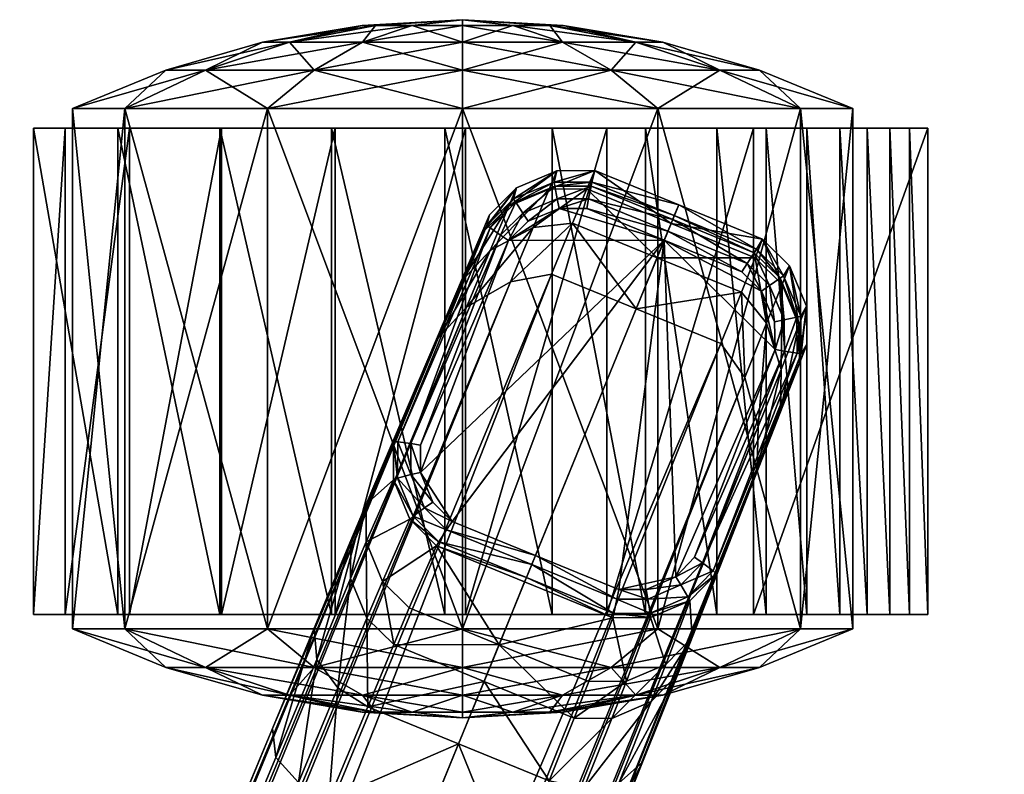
# Model space of a CAD drawing. Header units: inches. Extents: x 82 to 767, y -5 to 263.
# Tile 234 of 656: x 562.81 to 564.9, y 133.32 to 134.92. Entities that reach past the tile are written whole.
import ezdxf

# ---------------------------------------------------------------- set-up
doc = ezdxf.new("R2010")
doc.units = ezdxf.units.IN
doc.header["$MEASUREMENT"] = 0
doc.layers.add('A-FURN-3-COLLECTION-SEAT-BASE', color=254, linetype='Continuous')
doc.layers.add('A-FURN-3-COLLECTION-SEAT-CASTER', color=250, linetype='Continuous')

# ---------------------------------------------------------------- blocks, each defined once
blk = doc.blocks.new('HCCE-LTUS-LA5XC-3D-3')
at = {"layer": 'A-FURN-3-COLLECTION-SEAT-BASE'}
mesh = blk.add_polyface(dxfattribs=at)
corners = [(4.1075, 12.358, 2.02), (4.2945, 12.2816, 2.02), (4.2402, 12.1487, 3.525), (4.0499, 12.2264, 3.525), (4.3627, 13.1523, 4.1709), (4.3569, 13.1283, 2.0192), (4.2711, 13.093, 2.0203), (4.2771, 13.1163, 4.1036), (4.4429, 13.1529, 4.2102), (4.2142, 13.0366, 2.0215), (4.2201, 13.0592, 4.0419), (4.3462, 13.1131, 4.3172), (4.2607, 13.0772, 4.2565), (4.2215, 12.9834, 4.4), (4.3122, 13.0318, 4.4416), (4.1619, 12.9201, 4.3498), (4.2037, 13.0202, 4.1967), (4.4265, 13.1137, 4.349), (4.3962, 13.0412, 4.4601), (4.1112, 12.7981, 4.4413), (4.1714, 12.8631, 4.491), (4.2645, 12.9172, 4.5306), (4.3513, 12.9334, 4.5466), (4.3095, 12.3185, 1.9731), (4.2982, 12.2907, 2.0003), (4.1128, 12.3665, 2.0003), (4.1292, 12.3921, 1.9731), (4.3637, 13.0928, 1.9724), (4.3585, 13.1198, 1.9991), (4.4353, 13.1199, 1.9986), (4.2907, 13.0627, 1.9735), (4.2758, 13.0857, 2.0001), (4.2435, 13.016, 1.9747), (4.2211, 13.0316, 2.0013), (4.0537, 12.5747, 1.9706), (4.3173, 12.3375, 1.9651), (4.1407, 12.4097, 1.9651), (4.437, 13.1284, 2.0187), (4.2604, 13.0044, 1.9664), (4.0741, 12.5712, 1.9623), (4.43, 13.0929, 1.9719), (4.4261, 13.0727, 1.9636), (4.3677, 13.0726, 1.9641), (4.302, 13.0455, 1.9652), (4.026, 12.578, 1.9974), (4.0738, 12.5136, 1.9635), (4.5903, 13.0056, 1.9636), (4.4815, 12.2052, 2.02), (4.4837, 12.215, 2.0003), (4.4899, 12.2448, 1.9731)]
mesh.append_faces([[corners[k] for k in face] for face in [(38, 42, 46), (45, 38, 46), (36, 45, 46)]], dxfattribs={"vtx0": -1, "vtx1": -1, "vtx2": -1})
mesh.append_faces([[corners[k] for k in face] for face in [(35, 36, 46)]], dxfattribs={"vtx1": -1})
mesh.append_faces([[corners[k] for k in face] for face in [(0, 1, 2), (2, 3, 0), (4, 5, 6), (6, 7, 4), (5, 4, 8), (7, 6, 9), (9, 10, 7), (11, 12, 13), (13, 14, 11), (15, 13, 12), (12, 16, 15), (17, 11, 14), (14, 18, 17), (4, 7, 12), (12, 11, 4), (19, 20, 13), (13, 15, 19), (8, 4, 11), (11, 17, 8), (14, 13, 20), (20, 21, 14), (16, 12, 7), (7, 10, 16), (18, 14, 21), (21, 22, 18), (23, 24, 25), (25, 26, 23), (27, 28, 29), (28, 27, 30), (30, 31, 28), (31, 30, 32), (32, 33, 31), (33, 32, 34), (35, 23, 26), (26, 36, 35), (28, 5, 37), (5, 28, 31), (31, 6, 5), (6, 31, 33), (33, 9, 6), (32, 38, 39), (24, 1, 0), (0, 25, 24), (40, 41, 42), (42, 27, 40), (27, 42, 43), (43, 30, 27), (30, 43, 38), (38, 32, 30), (9, 33, 44), (45, 39, 38), (38, 43, 42), (2, 1, 47), (48, 24, 23), (49, 23, 35), (47, 1, 24)]], dxfattribs={"vtx2": -1})
mesh = blk.add_polyface(dxfattribs=at)
corners = [(4.4429, 13.1529, 4.2102), (4.437, 13.1284, 2.0187), (4.3569, 13.1283, 2.0192), (4.43, 13.0929, 1.9719), (4.4353, 13.1199, 1.9986), (4.6081, 13.0493, 1.9986), (4.5979, 13.0243, 1.9719), (4.3637, 13.0928, 1.9724), (4.4261, 13.0727, 1.9636), (4.5903, 13.0056, 1.9636), (4.3585, 13.1198, 1.9991), (4.6114, 13.0572, 2.0187), (4.3677, 13.0726, 1.9641), (4.6208, 13.0802, 4.2102), (4.4265, 13.1137, 4.349), (4.6047, 13.0409, 4.349), (4.3962, 13.0412, 4.4601), (4.575, 12.9682, 4.4601), (4.3513, 12.9334, 4.5466), (4.5308, 12.86, 4.5466), (4.8555, 12.951, 4.1709), (4.8913, 12.8654, 4.1036), (4.8793, 12.8445, 2.0203), (4.8428, 12.9297, 2.0192), (4.7986, 13.0076, 4.2102), (4.7857, 12.9859, 2.0187), (4.8805, 12.7644, 2.0215), (4.8398, 12.9114, 4.3172), (4.8071, 12.8296, 4.4416), (4.838, 12.7315, 4.4), (4.8757, 12.8259, 4.2565), (4.783, 12.9681, 4.349), (4.7538, 12.8951, 4.4601), (4.7658, 12.9557, 1.9719), (4.7809, 12.9787, 1.9986), (4.8357, 12.9248, 1.9991), (4.8131, 12.9092, 1.9724), (4.8709, 12.8425, 2.0001), (4.8442, 12.8366, 1.9735), (4.7545, 12.9385, 1.9636), (4.7961, 12.8975, 1.9641), (4.824, 12.8323, 1.9652), (4.8249, 12.7737, 1.9664), (4.7103, 12.7867, 4.5466)]
mesh.append_faces([[corners[k] for k in face] for face in [(9, 40, 42)]], dxfattribs={"vtx0": -1, "vtx1": -1, "vtx2": -1})
mesh.append_faces([[corners[k] for k in face] for face in [(0, 1, 2), (3, 4, 5), (5, 6, 3), (4, 3, 7), (8, 3, 6), (6, 9, 8), (1, 4, 10), (4, 1, 11), (11, 5, 4), (12, 8, 9), (1, 0, 13), (13, 11, 1), (0, 14, 15), (15, 13, 0), (14, 16, 17), (17, 15, 14), (16, 18, 19), (19, 17, 16), (20, 21, 22), (22, 23, 20), (24, 20, 23), (23, 25, 24), (26, 22, 21), (27, 28, 29), (29, 30, 27), (31, 32, 28), (28, 27, 31), (20, 27, 30), (30, 21, 20), (24, 31, 27), (27, 20, 24), (33, 6, 5), (5, 34, 33), (34, 35, 36), (36, 33, 34), (35, 37, 38), (38, 36, 35), (39, 9, 6), (6, 33, 39), (25, 23, 35), (35, 34, 25), (23, 22, 37), (37, 35, 23), (34, 5, 11), (11, 25, 34), (33, 36, 40), (40, 39, 33), (36, 38, 41), (41, 40, 36), (9, 39, 40), (40, 41, 42), (25, 11, 13), (13, 24, 25), (24, 13, 15), (15, 31, 24), (31, 15, 17), (17, 32, 31), (32, 17, 19), (19, 43, 32)]], dxfattribs={"vtx2": -1})
mesh = blk.add_polyface(dxfattribs=at)
corners = [(3.0824, 12.643, 27.8367), (3.0698, 12.6365, 27.8371), (2.9182, 12.8763, 27.8397), (2.9926, 12.8598, 27.8376), (2.9182, 12.8763, 27.8397), (2.9953, 12.8596, 27.9653), (3.0851, 12.6427, 27.9644), (3.1142, 12.4829, 27.8364), (3.117, 12.4827, 27.964), (3.0933, 12.4802, 27.9884), (3.0624, 12.6356, 27.9887), (2.9744, 12.8481, 27.9896), (3.9586, 12.3664, 3.5388), (4.0165, 12.498, 2.0187), (4.0509, 12.4144, 2.0196), (3.9933, 12.2828, 3.5262), (3.9588, 12.4461, 3.5732), (4.0169, 12.578, 2.0175), (4.1075, 12.358, 2.02), (4.0499, 12.2264, 3.525), (3.9256, 12.2886, 3.7992), (3.9601, 12.2045, 3.7791), (3.8987, 12.0576, 3.9937), (3.8539, 12.117, 4.0499), (3.926, 12.369, 3.8396), (3.8487, 12.184, 4.1098), (4.0172, 12.1491, 3.7745), (4.2402, 12.1487, 3.525), (4.2201, 13.0592, 4.0419), (4.2142, 13.0366, 2.0215), (4.2037, 13.0202, 4.1967), (4.1619, 12.9201, 4.3498), (4.1112, 12.7981, 4.4413), (3.7601, 11.9713, 4.2669), (4.026, 12.578, 1.9974), (4.0537, 12.5747, 1.9706), (4.0535, 12.509, 1.9717), (4.0254, 12.5013, 1.9987), (4.0826, 12.4385, 1.9726), (4.0585, 12.4207, 1.9998), (4.1292, 12.3921, 1.9731), (4.1128, 12.3665, 2.0003), (4.2211, 13.0316, 2.0013), (4.0741, 12.5712, 1.9623), (4.2435, 13.016, 1.9747), (4.0738, 12.5136, 1.9635), (4.0998, 12.4505, 1.9646), (4.1407, 12.4097, 1.9651)]
mesh.append_faces([[corners[k] for k in face] for face in [(7, 1, 0)]])
mesh.append_faces([[corners[k] for k in face] for face in [(3, 0, 4)]], dxfattribs={"vtx1": -1})
mesh.append_faces([[corners[k] for k in face] for face in [(0, 1, 2), (3, 5, 6), (6, 0, 3), (0, 6, 8), (8, 7, 0), (9, 10, 11), (6, 5, 11), (11, 10, 6), (8, 6, 10), (10, 9, 8), (12, 13, 14), (14, 15, 12), (16, 17, 13), (13, 12, 16), (15, 14, 18), (18, 19, 15), (20, 21, 22), (22, 23, 20), (24, 20, 23), (23, 25, 24), (26, 19, 27), (12, 15, 21), (21, 20, 12), (16, 12, 20), (20, 24, 16), (26, 21, 15), (15, 19, 26), (16, 28, 29), (29, 17, 16), (28, 16, 24), (24, 30, 28), (31, 30, 24), (24, 25, 31), (32, 31, 25), (25, 33, 32), (34, 35, 36), (36, 37, 34), (37, 36, 38), (38, 39, 37), (39, 38, 40), (40, 41, 39), (35, 34, 42), (17, 34, 37), (37, 13, 17), (13, 37, 39), (39, 14, 13), (14, 39, 41), (41, 18, 14), (43, 35, 44), (35, 43, 45), (45, 36, 35), (36, 45, 46), (46, 38, 36), (38, 46, 47), (47, 40, 38), (34, 17, 29), (47, 46, 45)]], dxfattribs={"vtx2": -1})
mesh = blk.add_polyface(dxfattribs=at)
corners = [(4.5614, 12.2059, 2.0196), (4.6445, 12.2415, 2.0187), (4.5936, 12.107, 3.5388), (4.6493, 12.164, 3.5732), (4.7002, 12.2989, 2.0175), (4.8913, 12.8654, 4.1036), (4.8921, 12.7846, 4.0419), (4.8805, 12.7644, 2.0215), (4.4815, 12.2052, 2.02), (4.5103, 12.0715, 3.5262), (4.8362, 12.6446, 4.3498), (4.8765, 12.7453, 4.1967), (4.8757, 12.8259, 4.2565), (4.838, 12.7315, 4.4), (4.7871, 12.522, 4.4413), (4.7895, 12.6106, 4.491), (4.8071, 12.8296, 4.4416), (4.7609, 12.7144, 4.5306), (4.7538, 12.8951, 4.4601), (4.7103, 12.7867, 4.5466), (4.6187, 12.086, 3.8396), (4.5444, 11.8998, 4.1098), (4.6937, 12.3052, 1.9974), (4.6404, 12.2501, 1.9987), (4.6257, 12.2752, 1.9717), (4.6716, 12.3223, 1.9706), (4.5604, 12.2157, 1.9998), (4.5556, 12.2453, 1.9726), (4.4837, 12.215, 2.0003), (4.4899, 12.2448, 1.9731), (4.3095, 12.3185, 1.9731), (4.8709, 12.8425, 2.0001), (4.872, 12.7657, 2.0013), (4.8452, 12.7702, 1.9747), (4.8442, 12.8366, 1.9735), (4.3173, 12.3375, 1.9651), (4.4939, 12.2653, 1.9651), (4.8793, 12.8445, 2.0203), (4.6546, 12.334, 1.9623), (4.8249, 12.7737, 1.9664), (4.6145, 12.2927, 1.9635), (4.5517, 12.2658, 1.9646), (4.2982, 12.2907, 2.0003), (4.824, 12.8323, 1.9652), (4.5903, 13.0056, 1.9636)]
mesh.append_faces([[corners[k] for k in face] for face in [(44, 39, 40), (44, 40, 36)]], dxfattribs={"vtx0": -1, "vtx1": -1, "vtx2": -1})
mesh.append_faces([[corners[k] for k in face] for face in [(35, 44, 36)]], dxfattribs={"vtx1": -1})
mesh.append_faces([[corners[k] for k in face] for face in [(0, 1, 2), (3, 2, 1), (1, 4, 3), (5, 6, 7), (8, 0, 9), (10, 11, 12), (12, 13, 10), (14, 10, 13), (13, 15, 14), (16, 17, 15), (15, 13, 16), (11, 6, 5), (5, 12, 11), (18, 19, 17), (17, 16, 18), (3, 4, 7), (7, 6, 3), (6, 11, 20), (20, 3, 6), (10, 21, 20), (20, 11, 10), (21, 10, 14), (22, 23, 24), (24, 25, 22), (23, 26, 27), (27, 24, 23), (26, 28, 29), (29, 27, 26), (30, 29, 28), (31, 32, 33), (33, 34, 31), (25, 33, 32), (32, 22, 25), (4, 1, 23), (23, 22, 4), (1, 0, 26), (26, 23, 1), (0, 8, 28), (28, 26, 0), (35, 36, 29), (37, 7, 32), (32, 31, 37), (38, 39, 33), (33, 25, 38), (25, 24, 40), (40, 38, 25), (24, 27, 41), (41, 40, 24), (27, 29, 36), (36, 41, 27), (42, 28, 8), (34, 33, 39), (39, 43, 34), (22, 32, 7), (7, 4, 22), (39, 38, 40), (40, 41, 36)]], dxfattribs={"vtx2": -1})
mesh = blk.add_polyface(dxfattribs=at)
corners = [(1.6459, 6.5999, 17.4563), (1.6722, 6.5999, 17.5658), (1.6738, 5.5777, 17.5225), (2.194, 9.9023, 27.8459), (2.1967, 9.9025, 27.9735), (-5.0538, 9.9023, 28.0484), (2.345, 9.9504, 27.8447), (-5.0564, 9.9025, 27.9207), (2.5661, 10.1071, 27.8438), (2.6301, 10.2893, 27.8447), (0.3483, 9.4714, 17.5266), (-0.0976, 9.4714, 17.5391), (-0.0931, 10.0383, 17.6059), (0.3528, 10.0383, 17.5935), (-0.528, 6.585, 17.4314), (-0.0821, 6.585, 17.4189), (-0.0766, 5.5629, 17.3764), (-0.0656, 6.585, 17.5304), (0.3803, 6.585, 17.5179), (0.365, 9.4683, 17.6392), (-0.0809, 9.4683, 17.6516), (-0.5115, 6.585, 17.5428), (0.369, 10.0259, 17.7149), (-0.0769, 10.0259, 17.7274), (-0.5268, 9.4683, 17.6641), (2.7066, 10.1146, 27.8406), (2.5773, 10.1, 27.8434), (2.354, 9.9341, 27.8442), (2.5709, 10.0239, 27.842), (2.5736, 10.0241, 27.9696), (2.3568, 9.9343, 27.9719), (2.7093, 10.1148, 27.9682), (2.1949, 9.9267, 27.9977), (2.3503, 9.9576, 27.9961), (2.5627, 10.0456, 27.9939), (2.6945, 10.1336, 27.9925), (2.8864, 10.3256, 27.9906), (0.3638, 6.585, 17.4064), (-0.0602, 5.5629, 17.4874), (0.3693, 5.5629, 17.3639), (-0.528, 1.3846, 9.0372), (4.2645, 12.9172, 4.5306), (4.1714, 12.8631, 4.491), (-0.5385, 1.5884, 7.5418), (3.7676, 11.9097, 4.2062), (3.8152, 11.857, 4.1484), (-0.4722, 1.3279, 9.0687), (4.3513, 12.9334, 4.5466), (3.7601, 11.9713, 4.2669), (-0.5637, 1.4728, 8.967), (4.1112, 12.7981, 4.4413), (-0.4852, 1.4938, 7.4592), (3.8796, 11.8192, 4.1196), (-0.5359, 1.6152, 8.7922), (-0.4722, 1.3279, 7.4151), (4.0732, 11.7401, 4.1196), (-0.2034, 1.2727, 9.0687), (4.5308, 12.86, 4.5466), (4.2668, 11.661, 4.1196), (4.3393, 11.6429, 4.1484), (0.1526, 1.2332, 7.4592), (0.0272, 1.1239, 7.4151)]
mesh.append_faces([[corners[k] for k in face] for face in [(25, 28, 26), (27, 3, 6)]])
mesh.append_faces([[corners[k] for k in face] for face in [(37, 19, 18)]], dxfattribs={"vtx0": -1})
mesh.append_faces([[corners[k] for k in face] for face in [(32, 34, 36), (37, 13, 19)]], dxfattribs={"vtx0": -1, "vtx1": -1, "vtx2": -1})
mesh.append_faces([[corners[k] for k in face] for face in [(25, 8, 9), (27, 8, 26), (13, 22, 19)]], dxfattribs={"vtx0": -1, "vtx2": -1})
mesh.append_faces([[corners[k] for k in face] for face in [(28, 27, 26)]], dxfattribs={"vtx1": -1})
mesh.append_faces([[corners[k] for k in face] for face in [(8, 6, 7), (9, 8, 7)]], dxfattribs={"vtx1": -1, "vtx2": -1})
mesh.append_faces([[corners[k] for k in face] for face in [(0, 1, 2), (3, 4, 5), (6, 3, 7), (10, 11, 12), (12, 13, 10), (14, 15, 16), (17, 18, 19), (19, 20, 17), (21, 17, 20), (22, 23, 20), (20, 19, 22), (24, 20, 23), (25, 26, 8), (27, 6, 8), (28, 29, 30), (30, 27, 28), (25, 31, 29), (29, 28, 25), (27, 30, 4), (4, 3, 27), (32, 33, 34), (34, 35, 36), (5, 4, 32), (30, 29, 34), (34, 33, 30), (29, 31, 35), (35, 34, 29), (4, 30, 33), (33, 32, 4), (37, 10, 13), (11, 10, 37), (37, 15, 11), (18, 17, 38), (39, 37, 0), (37, 18, 1), (1, 0, 37), (2, 1, 18), (40, 41, 42), (43, 44, 45), (46, 47, 41), (48, 44, 43), (49, 42, 50), (51, 45, 52), (53, 50, 48), (54, 52, 55), (56, 57, 47), (58, 59, 60), (55, 58, 61)]], dxfattribs={"vtx2": -1})
mesh = blk.add_polyface(dxfattribs=at)
corners = [(1.6738, 5.5777, 17.5225), (1.6476, 5.5777, 17.4134), (1.6459, 6.5999, 17.4563), (-0.0821, 6.585, 17.4189), (0.3638, 6.585, 17.4064), (0.3693, 5.5629, 17.3639), (-0.0766, 5.5629, 17.3764), (-0.0602, 5.5629, 17.4874), (0.3857, 5.5629, 17.4749), (-0.5061, 5.5629, 17.4998), (0.3803, 6.585, 17.5179), (-0.0656, 6.585, 17.5304), (4.1714, 12.8631, 4.491), (-0.5637, 1.4728, 8.967), (-0.528, 1.3846, 9.0372), (3.8152, 11.857, 4.1484), (-0.4852, 1.4938, 7.4592), (-0.5385, 1.5884, 7.5418), (4.2645, 12.9172, 4.5306), (-0.4722, 1.3279, 9.0687), (-0.4722, 1.3279, 9.0687), (-0.5533, 1.604, 7.5942), (3.7601, 11.9713, 4.2669), (4.1112, 12.7981, 4.4413), (-0.5359, 1.6152, 8.7922), (-0.5637, 1.4728, 8.967), (3.8796, 11.8192, 4.1196), (-0.4722, 1.3279, 7.4151), (4.0732, 11.7401, 4.1196), (-0.2034, 1.2727, 7.4151), (4.3513, 12.9334, 4.5466), (-0.2034, 1.2727, 9.0687), (0.1067, 1.1253, 9.0372), (0.194, 1.1632, 8.967), (4.7895, 12.6106, 4.491), (0.2569, 1.2634, 7.5418), (0.1526, 1.2332, 7.4592), (4.3393, 11.6429, 4.1484), (0.2536, 1.1181, 7.5948), (0.242, 1.1152, 7.5405), (0.2784, 1.2642, 7.5942), (0.0272, 1.1239, 9.0687), (4.7609, 12.7144, 4.5306), (0.0272, 1.1239, 9.0687), (4.4586, 11.6859, 4.2669), (0.194, 1.1632, 8.967), (0.2738, 1.2843, 8.7922), (4.7871, 12.522, 4.4413), (0.0272, 1.1239, 7.4151), (4.2668, 11.661, 4.1196), (0.1726, 1.0322, 9.0677), (0.177, 1.0907, 9.0097), (0.2535, 1.1182, 8.8406), (0.2739, 0.9718, 8.8701), (0.236, 1.1315, 8.8778), (0.1726, 1.0322, 7.4151), (0.1646, 1.1126, 7.4328), (0.274, 0.9718, 7.5946), (0.2513, 1.0099, 8.9347), (0.1726, 1.0322, 9.0677), (-0.2807, 1.0835, 9.2142), (0.0478, 0.8947, 9.2142), (4.7103, 12.7867, 4.5466), (-0.1276, 0.8859, 7.4151), (-0.3096, 1.0033, 7.4151)]
mesh.append_faces([[corners[k] for k in face] for face in [(50, 32, 41), (33, 51, 45), (32, 51, 33), (46, 45, 54), (48, 56, 55), (56, 48, 36), (51, 50, 59), (51, 32, 50), (46, 54, 52)]])
mesh.append_faces([[corners[k] for k in face] for face in [(31, 41, 43)]], dxfattribs={"vtx0": -1})
mesh.append_faces([[corners[k] for k in face] for face in [(20, 18, 19), (13, 23, 25)]], dxfattribs={"vtx0": -1, "vtx1": -1})
mesh.append_faces([[corners[k] for k in face] for face in [(31, 61, 41)]], dxfattribs={"vtx0": -1, "vtx1": -1, "vtx2": -1})
mesh.append_faces([[corners[k] for k in face] for face in [(43, 41, 42), (33, 45, 47)]], dxfattribs={"vtx1": -1, "vtx2": -1})
mesh.append_faces([[corners[k] for k in face] for face in [(0, 1, 2), (3, 4, 5), (5, 6, 3), (7, 6, 5), (5, 8, 7), (6, 7, 9), (7, 8, 10), (9, 7, 11), (8, 5, 1), (1, 0, 8), (2, 1, 5), (10, 8, 0), (12, 13, 14), (15, 16, 17), (18, 14, 19), (17, 21, 22), (23, 24, 25), (26, 27, 16), (22, 21, 24), (28, 29, 27), (30, 20, 31), (32, 33, 34), (35, 36, 37), (38, 39, 35), (35, 40, 38), (41, 32, 42), (44, 40, 35), (45, 46, 47), (36, 48, 49), (46, 40, 44), (38, 52, 53), (52, 38, 40), (40, 46, 52), (55, 56, 39), (39, 38, 57), (36, 35, 39), (39, 56, 36), (51, 58, 54), (54, 45, 51), (52, 54, 58), (48, 29, 28), (31, 60, 61), (31, 43, 62), (29, 48, 63), (63, 64, 29)]], dxfattribs={"vtx2": -1})
mesh = blk.add_polyface(dxfattribs=at)
corners = [(3.1142, 12.4829, 27.8364), (3.117, 12.4827, 27.964), (3.117, 10.8227, 27.964), (3.1142, 10.8224, 27.8364), (3.0698, 12.6365, 27.8371), (2.9182, 12.8763, 27.8397), (3.07, 10.6688, 27.8371), (2.9187, 10.4281, 27.8397), (3.0824, 10.6624, 27.8367), (2.9926, 10.4455, 27.8376), (3.0851, 10.6626, 27.9644), (2.9953, 10.4458, 27.9653), (3.0624, 10.6697, 27.9887), (3.0933, 10.8251, 27.9884), (3.0933, 12.4802, 27.9884), (2.8864, 10.3256, 27.9906), (2.9744, 10.4573, 27.9896), (4.2084, 12.071, 3.7745), (4.1544, 11.9388, 3.9671), (3.9621, 12.0173, 3.9671), (4.0172, 12.1491, 3.7745), (3.8987, 12.0576, 3.9937), (3.9601, 12.2045, 3.7791), (4.2402, 12.1487, 3.525), (3.8796, 11.8192, 4.1196), (3.8152, 11.857, 4.1484), (3.8539, 12.117, 4.0499), (3.7676, 11.9097, 4.2062), (3.8487, 12.184, 4.1098), (3.7601, 11.9713, 4.2669), (4.0732, 11.7401, 4.1196), (4.4815, 12.2052, 2.02), (4.4304, 12.0709, 3.525), (4.5936, 12.107, 3.5388), (4.5103, 12.0715, 3.5262), (4.5614, 12.2059, 2.0196), (4.3997, 11.9929, 3.7745), (4.3467, 11.8601, 3.9671), (4.5627, 12.0283, 3.7992), (4.4938, 11.8556, 4.0499), (4.4202, 11.8446, 3.9937), (4.4792, 11.9924, 3.7791), (4.6187, 12.086, 3.8396), (4.5444, 11.8998, 4.1098), (4.2668, 11.661, 4.1196), (4.3393, 11.6429, 4.1484), (4.6493, 12.164, 3.5732), (4.4102, 11.6471, 4.2062), (4.4586, 11.6859, 4.2669), (4.7871, 12.522, 4.4413)]
mesh.append_faces([[corners[k] for k in face] for face in [(6, 3, 8)]])
mesh.append_faces([[corners[k] for k in face] for face in [(15, 12, 14)]], dxfattribs={"vtx0": -1, "vtx1": -1, "vtx2": -1})
mesh.append_faces([[corners[k] for k in face] for face in [(8, 9, 6)]], dxfattribs={"vtx1": -1})
mesh.append_faces([[corners[k] for k in face] for face in [(5, 4, 3)]], dxfattribs={"vtx1": -1, "vtx2": -1})
mesh.append_faces([[corners[k] for k in face] for face in [(0, 1, 2), (2, 3, 0), (4, 0, 3), (3, 6, 7), (8, 10, 11), (11, 9, 8), (3, 2, 10), (10, 8, 3), (12, 13, 14), (2, 1, 14), (14, 13, 2), (11, 10, 12), (12, 16, 11), (10, 2, 13), (13, 12, 10), (17, 18, 19), (19, 20, 17), (19, 21, 22), (22, 20, 19), (23, 17, 20), (24, 25, 21), (21, 19, 24), (26, 21, 25), (25, 27, 26), (28, 26, 27), (27, 29, 28), (24, 19, 18), (18, 30, 24), (31, 32, 23), (33, 34, 35), (34, 32, 31), (17, 36, 37), (37, 18, 17), (38, 39, 40), (40, 41, 38), (37, 36, 41), (41, 40, 37), (42, 43, 39), (39, 38, 42), (23, 32, 36), (36, 17, 23), (33, 38, 41), (41, 34, 33), (44, 37, 40), (40, 45, 44), (46, 42, 38), (38, 33, 46), (39, 47, 45), (45, 40, 39), (36, 32, 34), (34, 41, 36), (43, 48, 47), (47, 39, 43), (49, 48, 43), (44, 30, 18), (18, 37, 44)]], dxfattribs={"vtx2": -1})
mesh = blk.add_polyface(dxfattribs=at)
corners = [(2.9926, 10.4455, 27.8376), (2.9187, 10.4281, 27.8397), (3.07, 10.6688, 27.8371), (0.5773, 0.4246, 9.0372), (13.0659, 0.3499, 4.5306), (12.9805, 0.4157, 4.491), (0.6455, 0.491, 8.967), (0.762, 0.5114, 7.5418), (11.9452, 0.4289, 4.2062), (11.9145, 0.3649, 4.1484), (0.6946, 0.4263, 7.4592), (12.4403, 0.4248, 3.5388), (12.584, 0.421, 2.0187), (12.5196, 0.3575, 2.0196), (11.9994, 0.4591, 4.2669), (0.7709, 0.531, 7.5942), (12.5141, 0.4548, 3.5732), (12.6583, 0.4509, 2.0175), (12.8976, 0.4469, 4.4413), (0.7878, 0.5192, 8.7922), (0.6455, 0.491, 8.967), (13.2549, 0.4136, 4.1036), (13.2311, 0.4103, 2.0203), (13.1574, 0.4417, 2.0215), (13.1805, 0.4448, 4.0419), (13.0297, 0.446, 4.3498), (13.1109, 0.4148, 4.4), (13.2125, 0.414, 4.2565), (13.1382, 0.4452, 4.1967), (12.1318, 0.3635, 3.9937), (12.1698, 0.4275, 4.0499), (12.3558, 0.4259, 3.7992), (12.4303, 0.4559, 3.8396), (12.2299, 0.4576, 4.1098), (12.291, 0.3622, 3.7791), (12.6616, 0.4425, 1.9974), (12.6691, 0.4156, 1.9706), (12.6081, 0.3909, 1.9717), (12.5905, 0.414, 1.9987), (13.2261, 0.4033, 2.0001), (13.2105, 0.3808, 1.9735), (13.1494, 0.4068, 1.9747), (13.1554, 0.4334, 2.0013), (12.6736, 0.3954, 1.9623), (4.7895, 12.6106, 4.491), (4.7609, 12.7144, 4.5306), (0.1067, 1.1253, 9.0372), (4.3393, 11.6429, 4.1484), (4.4102, 11.6471, 4.2062), (0.2569, 1.2634, 7.5418), (0.0272, 1.1239, 9.0687), (4.7103, 12.7867, 4.5466), (4.4586, 11.6859, 4.2669), (0.194, 1.1632, 8.967), (4.7871, 12.522, 4.4413), (0.2738, 1.2843, 8.7922), (4.5308, 12.86, 4.5466), (-0.2034, 1.2727, 9.0687)]
mesh.append_faces([[corners[k] for k in face] for face in [(50, 45, 51), (53, 54, 44)]], dxfattribs={"vtx0": -1})
mesh.append_faces([[corners[k] for k in face] for face in [(6, 18, 20)]], dxfattribs={"vtx0": -1, "vtx1": -1})
mesh.append_faces([[corners[k] for k in face] for face in [(0, 1, 2)]], dxfattribs={"vtx0": -1, "vtx2": -1})
mesh.append_faces([[corners[k] for k in face] for face in [(3, 4, 5), (5, 6, 3), (7, 8, 9), (9, 10, 7), (11, 12, 13), (14, 8, 7), (7, 15, 14), (16, 17, 12), (12, 11, 16), (6, 5, 18), (18, 19, 20), (21, 22, 23), (23, 24, 21), (25, 26, 27), (27, 28, 25), (18, 5, 26), (26, 25, 18), (28, 27, 21), (21, 24, 28), (29, 30, 31), (32, 31, 30), (30, 33, 32), (34, 31, 11), (16, 11, 31), (31, 32, 16), (9, 8, 30), (33, 30, 8), (8, 14, 33), (16, 24, 23), (23, 17, 16), (24, 16, 32), (32, 28, 24), (25, 28, 32), (32, 33, 25), (18, 25, 33), (33, 14, 18), (19, 18, 14), (14, 15, 19), (35, 36, 37), (37, 38, 35), (39, 40, 41), (41, 42, 39), (36, 35, 42), (42, 41, 36), (17, 35, 38), (38, 12, 17), (22, 39, 42), (42, 23, 22), (43, 36, 41), (35, 17, 23), (23, 42, 35), (44, 45, 46), (47, 48, 49), (49, 48, 52), (52, 54, 55), (51, 56, 57)]], dxfattribs={"vtx2": -1})
at = {"layer": 'A-FURN-3-COLLECTION-SEAT-CASTER'}
mesh = blk.add_polyface(dxfattribs=at)
corners = [(3.9784, 12.0059, 0.9212), (3.7961, 12.0416, 1.0265), (3.7393, 12.0416, 0.8146), (3.9499, 12.0059, 0.8146), (3.7961, 12.0416, 0.6027), (3.6183, 12.1005, 1.1292), (3.9512, 12.0416, 1.1817), (3.8485, 12.1005, 1.3594), (3.534, 12.1005, 0.8146), (3.6183, 12.1005, 0.5), (3.8485, 12.1005, 0.2698), (3.9512, 12.0416, 0.4475), (3.4473, 12.1821, 1.2279), (3.7498, 12.1821, 1.5304), (3.7498, 12.1821, 0.0988), (3.4473, 12.1821, 0.4013), (3.4473, 13.284, 1.2279), (3.7498, 13.284, 1.5304), (3.7498, 13.284, 0.0988), (3.4473, 13.284, 0.4013), (3.6183, 13.3656, 1.1292), (3.8485, 13.3656, 1.3594), (3.8485, 13.3656, 0.2698), (3.6183, 13.3656, 0.5), (3.7961, 13.4245, 1.0265), (3.9512, 13.4245, 1.1817), (3.7393, 13.4245, 0.8146), (3.534, 13.3656, 0.8146), (3.7961, 13.4245, 0.6027), (3.9512, 13.4245, 0.4475), (3.9499, 13.4602, 0.8146), (3.9784, 13.4602, 0.708), (3.4326, 13.2427, 1.3461), (3.6487, 13.2427, 1.5742), (3.6487, 12.2127, 1.5742), (3.8853, 12.2127, 1.7042), (3.8853, 13.2427, 1.7042), (3.6522, 12.2127, 1.7712), (3.8933, 12.2127, 1.8781), (3.8933, 13.2427, 1.8781), (3.6522, 13.2427, 1.7712), (3.4575, 12.2127, 1.6002), (3.4575, 13.2427, 1.6002)]
mesh.append_faces([[corners[k] for k in face] for face in [(33, 42, 40), (36, 40, 39), (37, 34, 35)]], dxfattribs={"vtx0": -1, "vtx2": -1})
mesh.append_faces([[corners[k] for k in face] for face in [(36, 33, 40), (37, 41, 34), (38, 37, 35)]], dxfattribs={"vtx1": -1, "vtx2": -1})
mesh.append_faces([[corners[k] for k in face] for face in [(0, 1, 2), (3, 2, 4), (5, 1, 6), (6, 7, 5), (8, 2, 1), (1, 5, 8), (9, 4, 2), (2, 8, 9), (10, 11, 4), (4, 9, 10), (12, 5, 7), (7, 13, 12), (14, 10, 9), (9, 15, 14), (16, 12, 13), (13, 17, 16), (18, 14, 15), (15, 19, 18), (20, 16, 17), (17, 21, 20), (22, 18, 19), (19, 23, 22), (24, 20, 21), (21, 25, 24), (26, 27, 20), (20, 24, 26), (28, 23, 27), (27, 26, 28), (29, 22, 23), (23, 28, 29), (30, 26, 24), (31, 28, 26), (32, 33, 34), (35, 34, 33), (33, 36, 35), (37, 38, 39), (39, 40, 37), (41, 37, 40)]], dxfattribs={"vtx2": -1})
mesh = blk.add_polyface(dxfattribs=at)
corners = [(4.1631, 12.1821, 1.6412), (4.1631, 13.284, 1.6412), (3.7498, 13.284, 1.5304), (3.7498, 12.1821, 0.0988), (3.7498, 13.284, 0.0988), (4.1631, 13.284, -0.0119), (4.1631, 12.1821, -0.0119), (4.5764, 13.284, 0.0988), (4.1631, 13.3656, 1.4437), (4.5764, 13.284, 1.5304), (3.8485, 13.3656, 1.3594), (4.1631, 13.3656, 0.1855), (3.8485, 13.3656, 0.2698), (4.4777, 13.3656, 0.2698), (4.1631, 13.4245, 1.2384), (4.4777, 13.3656, 1.3594), (3.9512, 13.4245, 1.1817), (4.1631, 13.4245, 0.3908), (3.9512, 13.4245, 0.4475), (4.375, 13.4245, 0.4475), (4.1631, 13.4602, 1.0279), (4.375, 13.4245, 1.1817), (4.2697, 13.4602, 0.9993), (4.0565, 13.4602, 0.9993), (3.9784, 13.4602, 0.9212), (3.7961, 13.4245, 1.0265), (3.9499, 13.4602, 0.8146), (3.7393, 13.4245, 0.8146), (3.9784, 13.4602, 0.708), (4.0565, 13.4602, 0.6299), (3.7961, 13.4245, 0.6027), (4.1631, 13.4602, 0.6014), (4.2697, 13.4602, 0.6299), (4.3764, 13.4602, 0.8146), (4.1631, 13.4722, 0.8146), (4.3478, 13.4602, 0.9212), (4.3478, 13.4602, 0.708), (4.1255, 13.2427, 1.7532), (3.8853, 13.2427, 1.7042), (3.8933, 13.2427, 1.8781), (4.1692, 13.2427, 1.9372), (4.3527, 13.2427, 1.7383)]
mesh.append_faces([[corners[k] for k in face] for face in [(33, 34, 35), (35, 34, 22), (22, 34, 20), (20, 34, 23), (23, 34, 24), (24, 34, 26), (26, 34, 28), (28, 34, 29), (29, 34, 31), (31, 34, 32), (32, 34, 36), (36, 34, 33)]])
mesh.append_faces([[corners[k] for k in face] for face in [(37, 39, 40)]], dxfattribs={"vtx0": -1, "vtx2": -1})
mesh.append_faces([[corners[k] for k in face] for face in [(37, 38, 39), (41, 37, 40)]], dxfattribs={"vtx1": -1, "vtx2": -1})
mesh.append_faces([[corners[k] for k in face] for face in [(0, 1, 2), (3, 4, 5), (6, 5, 7), (8, 1, 9), (10, 2, 1), (1, 8, 10), (11, 5, 4), (4, 12, 11), (5, 11, 13), (14, 8, 15), (16, 10, 8), (8, 14, 16), (17, 11, 12), (12, 18, 17), (11, 17, 19), (20, 14, 21), (21, 22, 20), (23, 16, 14), (14, 20, 23), (24, 25, 16), (16, 23, 24), (25, 24, 26), (27, 26, 28), (29, 18, 30), (30, 28, 29), (31, 17, 18), (18, 29, 31), (32, 19, 17), (17, 31, 32)]], dxfattribs={"vtx2": -1})
mesh = blk.add_polyface(dxfattribs=at)
corners = [(4.8789, 12.1821, 1.2279), (4.8789, 13.284, 1.2279), (4.5764, 13.284, 1.5304), (4.5764, 12.1821, 1.5304), (4.1631, 13.284, 1.6412), (4.5764, 12.1821, 0.0988), (4.5764, 13.284, 0.0988), (4.8789, 13.284, 0.4013), (4.8789, 12.1821, 0.4013), (4.9897, 13.284, 0.8146), (4.708, 13.3656, 1.1292), (4.7922, 13.3656, 0.8146), (4.4777, 13.3656, 1.3594), (4.1631, 13.3656, 1.4437), (4.4777, 13.3656, 0.2698), (4.1631, 13.284, -0.0119), (4.708, 13.3656, 0.5), (4.5302, 13.4245, 1.0265), (4.587, 13.4245, 0.8146), (4.375, 13.4245, 1.1817), (4.1631, 13.4245, 1.2384), (4.375, 13.4245, 0.4475), (4.1631, 13.3656, 0.1855), (4.5302, 13.4245, 0.6027), (4.3478, 13.4602, 0.9212), (4.3764, 13.4602, 0.8146), (4.2697, 13.4602, 0.9993), (4.3478, 13.4602, 0.708), (4.2697, 13.4602, 0.6299), (4.3527, 13.2427, 1.7383), (4.1692, 13.2427, 1.9372), (4.4684, 13.2427, 1.9642), (4.5502, 13.2427, 1.677), (4.7791, 13.2427, 1.9752), (4.7013, 13.2427, 1.5863), (4.8062, 13.2427, 1.4848), (5.1485, 13.2427, 1.9752), (4.8922, 13.2427, 1.3699), (4.9624, 13.2427, 1.2438), (5.02, 13.2427, 1.1088), (5.0681, 13.2427, 0.9671), (5.1099, 13.2427, 0.8208), (5.1485, 13.2427, 0.6724)]
mesh.append_faces([[corners[k] for k in face] for face in [(41, 36, 42)]], dxfattribs={"vtx0": -1})
mesh.append_faces([[corners[k] for k in face] for face in [(29, 30, 31), (32, 31, 33), (35, 33, 36)]], dxfattribs={"vtx0": -1, "vtx2": -1})
mesh.append_faces([[corners[k] for k in face] for face in [(32, 29, 31), (34, 32, 33), (35, 34, 33), (37, 35, 36), (38, 37, 36), (39, 38, 36), (40, 39, 36), (41, 40, 36)]], dxfattribs={"vtx1": -1, "vtx2": -1})
mesh.append_faces([[corners[k] for k in face] for face in [(0, 1, 2), (3, 2, 4), (5, 6, 7), (8, 7, 9), (10, 1, 9), (9, 11, 10), (12, 2, 1), (1, 10, 12), (2, 12, 13), (14, 6, 15), (16, 7, 6), (6, 14, 16), (11, 9, 7), (7, 16, 11), (17, 10, 11), (11, 18, 17), (19, 12, 10), (10, 17, 19), (12, 19, 20), (21, 14, 22), (23, 16, 14), (14, 21, 23), (18, 11, 16), (16, 23, 18), (24, 17, 18), (18, 25, 24), (26, 19, 17), (17, 24, 26), (27, 23, 21), (21, 28, 27), (25, 18, 23), (23, 27, 25)]], dxfattribs={"vtx2": -1})
mesh = blk.add_polyface(dxfattribs=at)
corners = [(-10.4197, 8.6836, 0.9671), (-10.4678, 8.6836, 1.1088), (-10.4678, 9.7136, 1.1088), (-10.4197, 9.7136, 0.9671), (-10.3779, 8.6836, 0.8208), (-10.3779, 9.7136, 0.8208), (-10.3393, 8.6836, 0.6724), (-10.3393, 9.7136, 0.6724), (-10.3393, 8.6836, 1.9752), (-10.3393, 9.7136, 1.9752), (-10.7087, 8.6836, 1.9752), (-10.5254, 9.7136, 1.2438), (-10.5956, 8.6836, 1.3699), (-10.5254, 8.6836, 1.2438), (3.3366, 12.1821, 0.8146), (3.534, 12.1005, 0.8146), (3.6183, 12.1005, 1.1292), (3.4473, 12.1821, 1.2279), (3.4473, 12.1821, 0.4013), (3.6183, 12.1005, 0.5), (3.3366, 13.284, 0.8146), (3.4473, 13.284, 1.2279), (3.4473, 13.284, 0.4013), (3.534, 13.3656, 0.8146), (3.6183, 13.3656, 1.1292), (3.6183, 13.3656, 0.5), (3.6487, 12.2127, 1.5742), (3.4326, 12.2127, 1.3461), (3.4326, 13.2427, 1.3461), (3.6522, 13.2427, 1.7712), (3.4575, 13.2427, 1.6002), (3.4575, 12.2127, 1.6002), (3.3207, 12.2127, 1.3493), (3.3207, 13.2427, 1.3493), (3.2536, 12.2127, 1.0024), (3.2536, 13.2427, 1.0024), (3.6487, 13.2427, 1.5742)]
mesh.append_faces([[corners[k] for k in face] for face in [(5, 9, 7)]], dxfattribs={"vtx0": -1})
mesh.append_faces([[corners[k] for k in face] for face in [(4, 8, 0)]], dxfattribs={"vtx0": -1, "vtx1": -1})
mesh.append_faces([[corners[k] for k in face] for face in [(8, 12, 13), (8, 13, 1), (8, 1, 0), (28, 33, 30), (31, 27, 26)]], dxfattribs={"vtx0": -1, "vtx2": -1})
mesh.append_faces([[corners[k] for k in face] for face in [(2, 11, 9), (3, 2, 9), (5, 3, 9), (36, 28, 30), (31, 32, 27)]], dxfattribs={"vtx1": -1, "vtx2": -1})
mesh.append_faces([[corners[k] for k in face] for face in [(0, 1, 2), (2, 3, 0), (4, 0, 3), (3, 5, 4), (6, 4, 5), (5, 7, 6), (8, 6, 7), (7, 9, 8), (10, 8, 9), (4, 6, 8), (14, 15, 16), (16, 17, 14), (18, 19, 15), (15, 14, 18), (20, 14, 17), (17, 21, 20), (22, 18, 14), (14, 20, 22), (23, 20, 21), (21, 24, 23), (25, 22, 20), (20, 23, 25), (26, 27, 28), (29, 30, 31), (32, 31, 30), (30, 33, 32), (34, 32, 33), (33, 35, 34), (27, 34, 35), (35, 28, 27), (28, 35, 33), (32, 34, 27)]], dxfattribs={"vtx2": -1})
mesh = blk.add_polyface(dxfattribs=at)
corners = [(4.4777, 12.1005, 1.3594), (4.375, 12.0416, 1.1817), (4.5302, 12.0416, 1.0265), (4.708, 12.1005, 1.1292), (4.1631, 12.1005, 1.4437), (4.1631, 12.0416, 1.2384), (3.8485, 12.1005, 1.3594), (3.9512, 12.0416, 1.1817), (4.1631, 12.1005, 0.1855), (4.1631, 12.0416, 0.3908), (3.9512, 12.0416, 0.4475), (3.8485, 12.1005, 0.2698), (4.4777, 12.1005, 0.2698), (4.375, 12.0416, 0.4475), (4.708, 12.1005, 0.5), (4.5302, 12.0416, 0.6027), (4.5764, 12.1821, 1.5304), (4.1631, 12.1821, 1.6412), (3.7498, 12.1821, 1.5304), (4.1631, 12.1821, -0.0119), (3.7498, 12.1821, 0.0988), (4.5764, 12.1821, 0.0988), (4.1631, 13.284, 1.6412), (3.7498, 13.284, 1.5304), (4.1631, 13.284, -0.0119), (4.5764, 13.284, 0.0988), (4.1255, 12.2127, 1.7532), (3.8853, 12.2127, 1.7042), (3.8853, 13.2427, 1.7042), (4.1255, 13.2427, 1.7532), (4.3527, 12.2127, 1.7383), (4.3527, 13.2427, 1.7383), (4.5502, 12.2127, 1.677), (4.5502, 13.2427, 1.677), (4.7013, 12.2127, 1.5863), (4.7791, 13.2427, 1.9752), (4.4684, 13.2427, 1.9642), (4.4684, 12.2127, 1.9642), (4.1692, 12.2127, 1.9372), (4.1692, 13.2427, 1.9372), (3.8933, 12.2127, 1.8781), (3.8933, 13.2427, 1.8781), (4.7791, 12.2127, 1.9752)]
mesh.append_faces([[corners[k] for k in face] for face in [(40, 27, 26), (38, 26, 30), (37, 30, 32)]], dxfattribs={"vtx0": -1, "vtx2": -1})
mesh.append_faces([[corners[k] for k in face] for face in [(38, 40, 26), (37, 38, 30), (42, 37, 32)]], dxfattribs={"vtx1": -1, "vtx2": -1})
mesh.append_faces([[corners[k] for k in face] for face in [(0, 1, 2), (2, 3, 0), (4, 5, 1), (1, 0, 4), (6, 7, 5), (5, 4, 6), (8, 9, 10), (10, 11, 8), (12, 13, 9), (9, 8, 12), (14, 15, 13), (13, 12, 14), (16, 0, 3), (17, 4, 0), (0, 16, 17), (18, 6, 4), (4, 17, 18), (19, 8, 11), (11, 20, 19), (21, 12, 8), (8, 19, 21), (22, 17, 16), (23, 18, 17), (24, 19, 20), (25, 21, 19), (26, 27, 28), (28, 29, 26), (30, 26, 29), (29, 31, 30), (32, 30, 31), (31, 33, 32), (34, 32, 33), (35, 36, 37), (38, 37, 36), (36, 39, 38), (40, 38, 39), (39, 41, 40)]], dxfattribs={"vtx2": -1})
mesh = blk.add_polyface(dxfattribs=at)
corners = [(4.587, 12.0416, 0.8146), (4.7922, 12.1005, 0.8146), (4.708, 12.1005, 1.1292), (4.5302, 12.0416, 0.6027), (4.708, 12.1005, 0.5), (4.8789, 12.1821, 1.2279), (4.9897, 12.1821, 0.8146), (4.5764, 12.1821, 1.5304), (4.8789, 12.1821, 0.4013), (4.4777, 12.1005, 0.2698), (4.5764, 12.1821, 0.0988), (4.8789, 13.284, 1.2279), (4.9897, 13.284, 0.8146), (4.5764, 13.284, 1.5304), (4.8789, 13.284, 0.4013), (4.5502, 13.2427, 1.677), (4.7013, 13.2427, 1.5863), (4.7013, 12.2127, 1.5863), (4.8062, 12.2127, 1.4848), (4.8062, 13.2427, 1.4848), (4.8922, 12.2127, 1.3699), (4.8922, 13.2427, 1.3699), (4.9624, 12.2127, 1.2438), (4.9624, 13.2427, 1.2438), (5.02, 12.2127, 1.1088), (5.02, 13.2427, 1.1088), (5.0681, 12.2127, 0.9671), (5.0681, 13.2427, 0.9671), (5.1099, 12.2127, 0.8208), (5.1099, 13.2427, 0.8208), (5.1485, 12.2127, 0.6724), (5.1485, 13.2427, 0.6724), (5.1485, 12.2127, 1.9752), (5.1485, 13.2427, 1.9752), (4.7791, 12.2127, 1.9752), (4.7791, 13.2427, 1.9752), (4.4684, 12.2127, 1.9642), (4.5502, 12.2127, 1.677)]
mesh.append_faces([[corners[k] for k in face] for face in [(28, 32, 26)]], dxfattribs={"vtx0": -1, "vtx1": -1})
mesh.append_faces([[corners[k] for k in face] for face in [(34, 37, 17), (34, 17, 18), (32, 18, 20), (32, 20, 22), (32, 22, 24), (32, 24, 26)]], dxfattribs={"vtx0": -1, "vtx2": -1})
mesh.append_faces([[corners[k] for k in face] for face in [(32, 34, 18)]], dxfattribs={"vtx1": -1, "vtx2": -1})
mesh.append_faces([[corners[k] for k in face] for face in [(0, 1, 2), (1, 0, 3), (3, 4, 1), (5, 2, 1), (1, 6, 5), (2, 5, 7), (8, 4, 9), (9, 10, 8), (6, 1, 4), (4, 8, 6), (11, 5, 6), (6, 12, 11), (13, 7, 5), (14, 8, 10), (12, 6, 8), (15, 16, 17), (18, 17, 16), (16, 19, 18), (20, 18, 19), (19, 21, 20), (22, 20, 21), (21, 23, 22), (24, 22, 23), (23, 25, 24), (26, 24, 25), (25, 27, 26), (28, 26, 27), (27, 29, 28), (30, 28, 29), (29, 31, 30), (32, 30, 31), (31, 33, 32), (34, 32, 33), (33, 35, 34), (36, 34, 35), (28, 30, 32)]], dxfattribs={"vtx2": -1})
mesh = blk.add_polyface(dxfattribs=at)
corners = [(12.4917, 0.7592, 1.0279), (12.4917, 0.7711, 0.8146), (12.3851, 0.7592, 0.9993), (12.3071, 0.7592, 0.9212), (12.2785, 0.7592, 0.8146), (12.3071, 0.7592, 0.708), (12.3851, 0.7592, 0.6299), (12.4917, 0.7592, 0.6014), (12.5984, 0.7592, 0.6299), (12.6764, 0.7592, 0.708), (12.705, 0.7592, 0.8146), (4.1631, 11.9939, 0.8146), (4.3764, 12.0059, 0.8146), (4.3478, 12.0059, 0.9212), (4.2697, 12.0059, 0.9993), (4.1631, 12.0059, 1.0279), (4.0565, 12.0059, 0.9993), (3.9784, 12.0059, 0.9212), (3.9499, 12.0059, 0.8146), (3.9784, 12.0059, 0.708), (4.0565, 12.0059, 0.6299), (4.1631, 12.0059, 0.6014), (4.2697, 12.0059, 0.6299), (4.3478, 12.0059, 0.708), (4.5302, 12.0416, 1.0265), (4.587, 12.0416, 0.8146), (4.375, 12.0416, 1.1817), (4.1631, 12.0416, 1.2384), (3.9512, 12.0416, 1.1817), (3.7961, 12.0416, 1.0265), (3.7393, 12.0416, 0.8146), (3.7961, 12.0416, 0.6027), (3.9512, 12.0416, 0.4475), (4.1631, 12.0416, 0.3908), (4.375, 12.0416, 0.4475), (4.5302, 12.0416, 0.6027), (4.708, 12.1005, 1.1292)]
mesh.append_faces([[corners[k] for k in face] for face in [(0, 1, 2), (2, 1, 3), (3, 1, 4), (4, 1, 5), (5, 1, 6), (6, 1, 7), (7, 1, 8), (8, 1, 9), (9, 1, 10), (11, 12, 13), (11, 13, 14), (11, 14, 15), (11, 15, 16), (11, 16, 17), (11, 17, 18), (11, 18, 19), (11, 19, 20), (11, 20, 21), (11, 21, 22), (11, 22, 23), (11, 23, 12)]])
mesh.append_faces([[corners[k] for k in face] for face in [(24, 13, 12), (12, 25, 24), (26, 14, 13), (13, 24, 26), (27, 15, 14), (14, 26, 27), (28, 16, 15), (15, 27, 28), (29, 17, 16), (16, 28, 29), (30, 18, 17), (31, 19, 18), (32, 20, 19), (19, 31, 32), (33, 21, 20), (20, 32, 33), (34, 22, 21), (21, 33, 34), (35, 23, 22), (22, 34, 35), (25, 12, 23), (23, 35, 25), (36, 24, 25)]], dxfattribs={"vtx2": -1})

msp = doc.modelspace()

# ---------------------------------------------------------------- block references
msp.add_blockref('HCCE-LTUS-LA5XC-3D-3', (559.5854, 121.446))

doc.saveas('drawing.dxf')
